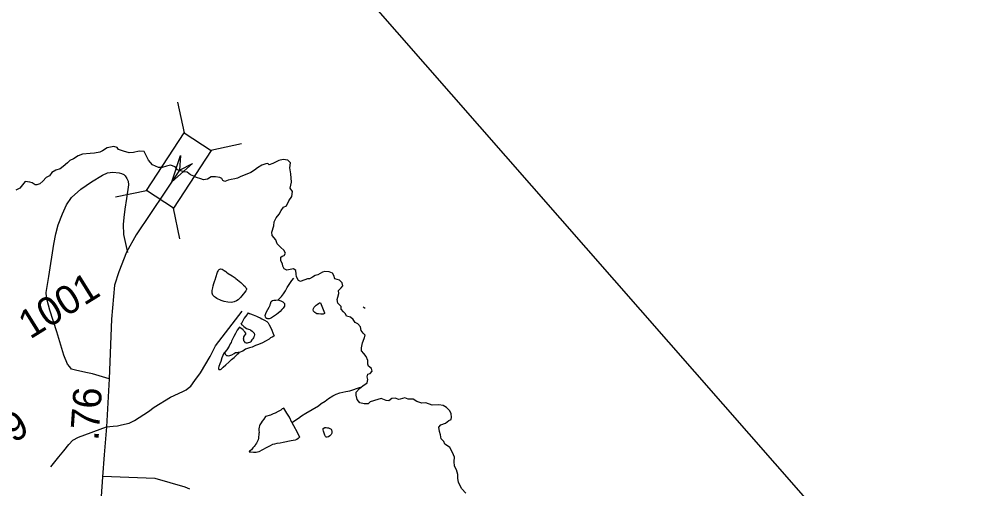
# Model space of a CAD drawing. Extents: x 2001466 to 31450019, y -30647475 to 847247.
# Drawn here: x 2202831 to 2211254, y 779147 to 783261 of the extents above; entities that cross this region are included whole.
import ezdxf

# ---------------------------------------------------------------- set-up
doc = ezdxf.new("R2010")
doc.units = 0
for name, color, linetype in [('Exist Boundary Political CountyLine', 7, 'Continuous'), ('Exist Hydrographic Creek Single Shore', 7, 'Continuous'), ('Exist Hydrographic Misc Water Feature', 7, 'Continuous'), ('Exist Road Non-System Type 51', 7, 'Continuous'), ('Exist Road Secondary Mileage Hundredths English Label', 7, 'Continuous'), ('Exist Road Secondary Structure Standard Bridge Attributed CELL', 7, 'Continuous'), ('Exist Road Secondary Structure Standard Bridge CELL', 7, 'Continuous'), ('Exist Road Secondary Type 51 Attributed', 7, 'Continuous'), ('Exist Road Secondary Type 51 Number Label', 7, 'Continuous'), ('Map Preparation Inset Cut Line', 7, 'Continuous')]:
    doc.layers.add(name, color=color, linetype=linetype)

msp = doc.modelspace()

# ---------------------------------------------------------------- linework, layer by layer
at = {"layer": 'Exist Boundary Political CountyLine'}
for points in [[(2204992.4, 781994.7), (2204957.7, 781981.2), (2204919.2, 781960), (2204892.2, 781938.8), (2204859.4, 781917.6), (2204811.3, 781896.4), (2204772.8, 781882.9), (2204741.9, 781869.4), (2204718.8, 781861.7), (2204688, 781857.8), (2204661, 781850.1), (2204632.1, 781838.5), (2204614.8, 781848.2), (2204605.2, 781865.5), (2204587.8, 781875.2), (2204549.3, 781880.9), (2204512.7, 781879), (2204480.9, 781860.7), (2204446.3, 781854.9), (2204421.2, 781862.6), (2204384.6, 781874.2), (2204359.6, 781885.8), (2204330.7, 781897.3), (2204303.7, 781920.4), (2204274.8, 781924.3), (2204219, 781941.6), (2204195.8, 781966.7), (2204155.4, 781982.1), (2204120.7, 781974.4), (2204082.2, 781962.8), (2204051.4, 781962.8), (2203999.4, 781984.1), (2203964.7, 782026.5), (2203925.2, 782100.7), (2203882.8, 782104.5), (2203832.7, 782093), (2203794.2, 782089.1), (2203744.1, 782104.5), (2203701.7, 782118), (2203690.2, 782135.4), (2203661.3, 782146.9), (2203601.6, 782133.4), (2203561.1, 782106.4), (2203536.1, 782094.9), (2203491.8, 782087.2), (2203451.3, 782085.2), (2203385.8, 782077.5), (2203347.3, 782064), (2203306.9, 782037.1), (2203276, 782023.6), (2203252.9, 782002.4), (2203216.3, 781969.6), (2203191.3, 781950.3), (2203152.7, 781936.8), (2203116.1, 781917.6), (2203095, 781888.6), (2203068, 781873.2), (2203039.1, 781842.4), (2203011.2, 781818.3), (2202986.1, 781808.7), (2202970.7, 781810.6), (2202945.7, 781826), (2202924.5, 781833.7), (2202884, 781839.5), (2202859, 781810.6), (2202837.8, 781781.7), (2202801.2, 781764.3)], [(2205814.9, 779899.5), (2205791.8, 779930.4), (2205782.1, 779967), (2205784.1, 779994), (2205811, 780024.8), (2205841.9, 780049.9), (2205878.5, 780074.9), (2205884.2, 780103.8), (2205878.5, 780128.9), (2205884.2, 780150.1), (2205905.4, 780155.9), (2205922.8, 780177.1), (2205917, 780200.2), (2205891.9, 780221.4), (2205884.2, 780238.8), (2205884.2, 780271.5), (2205870.8, 780306.2), (2205849.6, 780331.3), (2205830.3, 780354.4), (2205828.4, 780381.4), (2205838, 780425.7), (2205853.4, 780464.3), (2205860.2, 780492.2), (2205844.8, 780511.5), (2205827.4, 780534.6), (2205821.6, 780565.5), (2205796.6, 780592.4), (2205775.4, 780604), (2205756.1, 780629.1), (2205733, 780650.3), (2205698.4, 780659.9), (2205688.7, 780679.2), (2205671.4, 780698.4), (2205650.2, 780721.6), (2205650.2, 780744.7), (2205623.2, 780771.7), (2205617.4, 780804.5), (2205623.2, 780825.7), (2205630.9, 780858.4), (2205629, 780885.4), (2205651.2, 780907.6), (2205664.6, 780924.9), (2205660.8, 780951.9), (2205637.7, 780975), (2205596.3, 780987.6), (2205586.6, 781014.5), (2205575.1, 781035.8), (2205546.2, 781047.3), (2205507.6, 781049.2), (2205486.5, 781043.5), (2205446, 781022.3), (2205424.8, 781016.5), (2205399.8, 781001.1), (2205374.7, 780987.6), (2205357.4, 780987.6), (2205332.4, 780977.9), (2205315, 780970.2), (2205295.8, 780962.5), (2205278.4, 780970.2), (2205259.2, 781003), (2205257.2, 781028), (2205253.4, 781058.9), (2205234.1, 781072.4), (2205203.3, 781068.5), (2205176.3, 781062.7), (2205153.2, 781072.4), (2205141.7, 781097.4), (2205137.8, 781118.6), (2205124.3, 781143.7), (2205124.3, 781176.5), (2205135.9, 781186.1), (2205153.2, 781191.9), (2205162.8, 781211.1), (2205149.4, 781236.2), (2205122.4, 781261.3), (2205091.6, 781294), (2205080, 781328.7), (2205047.3, 781365.3), (2205043.4, 781396.2), (2205061.7, 781449.2), (2205065.6, 781485.8), (2205081, 781520.5), (2205107.9, 781551.3), (2205125.3, 781586), (2205146.5, 781614.9), (2205171.5, 781626.5), (2205192.7, 781668.9), (2205219.7, 781707.5), (2205225.4, 781749.9), (2205204.3, 781780.7), (2205215.8, 781832.7), (2205210, 781906), (2205200.4, 781958), (2205206.2, 782002.4), (2205185, 782025.5), (2205144.5, 782031.3), (2205104.1, 782021.6), (2205052.1, 781996.6), (2205021.3, 781985), (2205009.7, 781996.6), (2204992.4, 781994.7)], [(2206742.4, 779108.3), (2206707.7, 779146.9), (2206679.8, 779201.8), (2206672.1, 779240.3), (2206672.1, 779273.1), (2206662.5, 779311.7), (2206643.2, 779344.4), (2206641.3, 779386.8), (2206643.2, 779423.4), (2206625.9, 779463.9), (2206604.7, 779508.3), (2206581.6, 779521.7), (2206558.4, 779537.2), (2206550.7, 779560.3), (2206527.6, 779585.3), (2206521.8, 779618.1), (2206512.2, 779649), (2206506.4, 779687.5), (2206525.7, 779706.8), (2206565.2, 779721.2), (2206594.1, 779744.4), (2206615.3, 779754), (2206619.1, 779775.2), (2206615.3, 779802.2), (2206603.7, 779829.2), (2206574.8, 779858.1), (2206544, 779877.4), (2206505.5, 779883.1), (2206447.7, 779879.3), (2206391.8, 779898.6), (2206357.1, 779896.6), (2206314.8, 779910.1), (2206282, 779933.3), (2206239.6, 779931.3), (2206208.8, 779944.8), (2206168.4, 779931.3), (2206153, 779929.4), (2206126, 779941), (2206095.2, 779937.1), (2206068.2, 779915.9), (2206047, 779919.8), (2206002.7, 779939), (2205973.8, 779927.5), (2205905.4, 779907.2), (2205888.1, 779889.9), (2205851.5, 779891.8), (2205814.9, 779899.5)]]:
    msp.add_lwpolyline(points, dxfattribs=at)
at = {"layer": 'Exist Hydrographic Creek Single Shore'}
msp.add_line((2205862.1, 780727.2), (2205844.8, 780737.2), dxfattribs=at)
at = {"layer": 'Exist Hydrographic Misc Water Feature'}
for points in [[(2204722.5, 780995.5), (2204728.2, 780989.4), (2204758.5, 780965.7), (2204772.5, 780953.8), (2204782.5, 780945.8), (2204796.3, 780932), (2204809, 780917.9), (2204816.6, 780908.2), (2204820.7, 780902.3), (2204822.9, 780892.3), (2204817, 780880.2), (2204804.9, 780866.2), (2204795.3, 780853.8), (2204779.3, 780834), (2204769.2, 780822.1), (2204749.5, 780803.6), (2204733.5, 780793.8), (2204713.8, 780783.4), (2204701.8, 780781.6), (2204687.6, 780779.2), (2204657.9, 780781.3), (2204625.9, 780789), (2204599.6, 780796.6), (2204563.5, 780814.6), (2204549.6, 780822.4), (2204543.2, 780828.2), (2204533.2, 780836.2), (2204527.3, 780844), (2204523.6, 780852.3), (2204521.3, 780859.9), (2204521.1, 780884.3), (2204526.8, 780908.2), (2204530.7, 780924.2), (2204536.5, 780946.1), (2204544.5, 780970.4), (2204546.7, 780976.2), (2204566, 781036.5), (2204568.3, 781044.3), (2204573.6, 781054.5), (2204577.9, 781062.3), (2204581.6, 781066.6), (2204587.9, 781070.6), (2204595.7, 781072.6), (2204607.8, 781070.8), (2204625.9, 781058.8), (2204642.1, 781049), (2204647.8, 781044.9), (2204662, 781033), (2204696, 781011.2), (2204722.5, 780995.5)], [(2205099.3, 780802.2), (2205113.3, 780816.3), (2205127.4, 780832.5), (2205145.1, 780854.5), (2205164.8, 780880.4), (2205178.7, 780910.7), (2205206.6, 780952.8), (2205220.1, 780971), (2205236.3, 780990.9)], [(2205099.3, 780802.2), (2205105.5, 780800.1), (2205123.7, 780792.5), (2205139.3, 780784.4), (2205149.6, 780776.4), (2205153.7, 780770.5), (2205155.5, 780766.6), (2205155.5, 780756.4), (2205153.9, 780746.5), (2205142, 780728.4), (2205131.9, 780716.6), (2205116, 780700.3), (2205100.6, 780686), (2205084.6, 780674.2), (2205058.5, 780655.9), (2205042.3, 780645.7), (2205028.6, 780637.6), (2205020.8, 780635.6), (2205014.5, 780635.7), (2205008.3, 780635.4), (2205004.4, 780637.6), (2204998.5, 780639.4), (2204992.7, 780645.5), (2204988.4, 780653.5), (2204986.2, 780665.6), (2204988.4, 780673.4), (2204990.1, 780681.6), (2204998.3, 780697.4), (2205007.9, 780717.5), (2205019.8, 780737.6), (2205029.6, 780755.5), (2205033.7, 780769.5), (2205035.6, 780773.7), (2205035.8, 780779.8), (2205037.4, 780787.6), (2205041.7, 780791.9), (2205049.5, 780795.9), (2205061.8, 780797.8), (2205079.5, 780799.9), (2205099.3, 780802.2)], [(2205471.7, 780776.8), (2205506, 780688.9), (2205505.8, 780683.2), (2205494.3, 780676.9), (2205473.8, 780676.7), (2205452, 780678.8), (2205438.3, 780680.4), (2205428.2, 780686.4), (2205419.8, 780692.5), (2205414.1, 780696.3), (2205410, 780704.2), (2205406.1, 780714.5), (2205407.7, 780726.4), (2205415.5, 780738.2), (2205423.7, 780746.3), (2205433.6, 780754.6), (2205441.8, 780762.7), (2205453.3, 780770.7), (2205461.7, 780774.7), (2205471.7, 780776.8)], [(2204776.8, 780590.1), (2204781.1, 780598), (2204793, 780620.1), (2204802.6, 780638.1), (2204818.6, 780660), (2204838.3, 780688.3), (2204848.4, 780682.3), (2204858.2, 780678.4), (2204880.4, 780670.6), (2204896.3, 780664.9), (2204908.6, 780659), (2204922.4, 780652.9), (2204940.6, 780645.3), (2204956.8, 780637.1), (2204980.8, 780625.4), (2205000.9, 780613.4), (2205010.8, 780601.4), (2205014.9, 780595.5), (2205021, 780583.7), (2205030.9, 780563.9), (2205045.2, 780535.7), (2205053.6, 780513.8), (2205057.5, 780499.8), (2205065.5, 780488.1), (2205051.8, 780478), (2205033.5, 780467.8), (2205019.6, 780457.7), (2204988, 780439.4), (2204962, 780425.4), (2204928.5, 780411), (2204902.1, 780400.8), (2204872.6, 780388.6), (2204848.6, 780380.5), (2204812.7, 780368.5), (2204788.7, 780352.2), (2204758.5, 780340.1)], [(2204759.4, 780563.9), (2204741.5, 780535.8), (2204725.3, 780507.8), (2204711.6, 780481.5), (2204699.9, 780457.7), (2204690.1, 780439.3), (2204686.4, 780427.3), (2204678.6, 780415.5), (2204670.4, 780397.3), (2204650.3, 780363.4), (2204632.9, 780342.9)], [(2204776.8, 780590.1), (2204784.8, 780582), (2204799.2, 780568.1), (2204811.5, 780560.1), (2204823.3, 780552.2), (2204831.5, 780548.2), (2204839.3, 780546.6), (2204851.4, 780542.3), (2204855.3, 780540.5), (2204861.5, 780536.8), (2204871.1, 780528.8), (2204881.4, 780518.7), (2204889.6, 780509), (2204891.8, 780496.9), (2204889.8, 780485), (2204887.5, 780478.9), (2204883.8, 780468.9), (2204877.7, 780460.9), (2204870.1, 780450.6), (2204860.1, 780436.7), (2204855.9, 780432.5), (2204849.8, 780428.6), (2204838.1, 780424.6), (2204828.1, 780422.5), (2204821.9, 780422.2), (2204814.1, 780426.2), (2204803.9, 780436.3), (2204799.8, 780442.2), (2204798.1, 780452.2), (2204796.1, 780460.2), (2204797.7, 780468.1), (2204800, 780478.3), (2204805.9, 780486.3), (2204811.5, 780494.4), (2204815.6, 780500.3), (2204815.8, 780504.3), (2204815.3, 780510.5), (2204807.6, 780522.1), (2204797.3, 780534.2), (2204791.6, 780540), (2204773.5, 780554.1), (2204765.5, 780559.8), (2204759.4, 780563.9)], [(2204632.9, 780342.9), (2204624.9, 780335.2), (2204615, 780315.1), (2204605, 780293.2), (2204597.6, 780263.1), (2204589.6, 780240.7), (2204579.5, 780218.7), (2204575.8, 780206.7), (2204575.6, 780200.6), (2204575.8, 780196.5), (2204579.7, 780192.7), (2204585.9, 780190.6), (2204593.9, 780190.9), (2204599.8, 780194.9), (2204618.1, 780212.9), (2204641.5, 780233.3), (2204667.5, 780257.3), (2204691.3, 780279.7), (2204713, 780295.5), (2204728.8, 780311.8), (2204746.7, 780329.8), (2204754.9, 780335.8), (2204758.5, 780340.1)], [(2204632.9, 780342.9), (2204632.9, 780335.2), (2204636.7, 780327.3), (2204641.3, 780318.9), (2204647, 780315.2), (2204656.8, 780313.3), (2204667.1, 780311.3), (2204676.9, 780313.5), (2204694.8, 780321.3), (2204714.7, 780331.8), (2204724.5, 780339.6), (2204732.5, 780341.6), (2204742.8, 780341.7), (2204750.8, 780343.7), (2204756.7, 780344.1), (2204758.5, 780340.1)], [(2205220.5, 779727.6), (2205232.8, 779735.4), (2205254.8, 779751.6), (2205276.7, 779765.7), (2205304.2, 779785.9), (2205342.3, 779810.2), (2205398.3, 779842.7), (2205453.7, 779874.9), (2205475.4, 779893.1), (2205511.5, 779915.2), (2205541, 779937.5), (2205578.8, 779959.8), (2205607.1, 779975.9), (2205638.8, 779986), (2205666.7, 779992.4), (2205692.8, 779998.6), (2205728.7, 780005), (2205821.2, 780035.7)], [(2205220.5, 779727.6), (2205198.4, 779773.1), (2205188.3, 779791.2), (2205176.2, 779808.9), (2205168, 779823.1), (2205158, 779838.8), (2205150, 779853), (2205135.8, 779846.7), (2205122.3, 779836.5), (2205100.4, 779824.4), (2205074.1, 779810.5), (2205056.3, 779802.3), (2205032.5, 779792.1), (2204988.6, 779779.6), (2204972.8, 779755.7), (2204958.7, 779739.5), (2204949.2, 779723.5), (2204939, 779705.6), (2204935.1, 779697.2), (2204933, 779685.4), (2204931.2, 779671.5), (2204931.4, 779657.2), (2204933.5, 779639.4), (2204931.4, 779629.7), (2204930, 779615.2), (2204927.5, 779603.5), (2204926.1, 779589.5), (2204924, 779575.2), (2204917.9, 779563.5), (2204910.1, 779547.3), (2204900, 779533.3), (2204898.2, 779529.2), (2204888.6, 779517.2), (2204878.5, 779505), (2204864.8, 779488.8), (2204856.4, 779482.7), (2204848.8, 779475), (2204844.7, 779468.7)], [(2205220.5, 779727.6), (2205234.9, 779701.4), (2205265.2, 779643.7), (2205287.8, 779599.8), (2205275.5, 779587.8), (2205261.7, 779579.7), (2205249.6, 779573.4), (2205214, 779565.5), (2205143.8, 779552.9), (2205116.2, 779546.6), (2205088.3, 779542.7), (2205066.3, 779536.3), (2205050.3, 779534.2), (2205030.4, 779524.3), (2204994.6, 779505.7), (2204962.6, 779487.8), (2204928.9, 779471.4), (2204906.6, 779465.4), (2204882.8, 779465), (2204858.8, 779466.9), (2204844.7, 779468.7)], [(2205493.3, 779675.4), (2205509, 779683.6), (2205519.1, 779683.3), (2205532.8, 779681.6), (2205541, 779679.5), (2205551.1, 779675.6), (2205558.9, 779671.6), (2205565, 779669.8), (2205567.1, 779661.8), (2205569.3, 779647.7), (2205569.1, 779633.9), (2205563.8, 779621.8), (2205551.5, 779609.8), (2205541.2, 779601.6), (2205529.5, 779597.7), (2205519.7, 779599.6), (2205513.3, 779605.4), (2205507.8, 779617.6), (2205503.3, 779633.3), (2205497.4, 779651.3), (2205495.1, 779663.4), (2205493.3, 779675.4)]]:
    msp.add_lwpolyline(points, dxfattribs=at)
at = {"layer": 'Exist Road Non-System Type 51'}
for points in [[(2203619.3, 780111), (2203474.4, 780154.7), (2203414.7, 780166.2), (2203325, 780184.6), (2203290.5, 780196.1), (2203273.3, 780215.4), (2203253.8, 780239.8), (2203223.4, 780318.4), (2203161.6, 780521.7), (2203099.6, 780712.9), (2203075.3, 780799.4), (2203069.9, 780827.5), (2203066.7, 780865.6), (2203089.6, 781007.1), (2203135.5, 781290.1), (2203153.3, 781381.7), (2203172.9, 781459.3), (2203208.9, 781554.5), (2203244.6, 781635.8), (2203289.9, 781698.8), (2203371.3, 781771.2), (2203464.6, 781835.2), (2203559.9, 781895.3), (2203604.3, 781914.3), (2203650.3, 781919.4), (2203706.3, 781916.2), (2203728.1, 781907.8), (2203748, 781901.4), (2203759.7, 781889.1), (2203773.2, 781864.9), (2203786.7, 781840.6), (2203788, 781808.6), (2203769.6, 781689), (2203757.7, 781597.2), (2203748.2, 781523.4), (2203742.9, 781461.6), (2203745.1, 781375.5), (2203779.8, 781216.8)], [(2203596.3, 779690), (2203653.7, 779694.6), (2203692.8, 779696.9), (2203727.3, 779706.1), (2203795.5, 779722.2), (2203841.5, 779745.8), (2203964.9, 779822.9), (2204012.6, 779862.6), (2204155.6, 779949.3), (2204264.2, 780000.4), (2204292.9, 780012.4), (2204311.9, 780029.6), (2204333.1, 780045.5), (2204370.1, 780095.8), (2204420.4, 780162.1), (2204502.5, 780305.2), (2204550.2, 780400.6), (2204783, 780702.2)], [(2203106.7, 779340.3), (2203177.9, 779425.5), (2203221.6, 779478.4), (2203265.3, 779535.9), (2203302, 779572.7), (2203350.3, 779598), (2203596.3, 779690)], [(2203562.2, 779256.3), (2204018.6, 779241.1), (2204283.3, 779162.6), (2204322.5, 779146.9)]]:
    msp.add_lwpolyline(points, dxfattribs=at)
at = {"layer": 'Exist Road Secondary Structure Standard Bridge Attributed CELL'}
msp.add_lwpolyline([(2204348.8, 781997.7), (2204167.4, 781834.8), (2204243.1, 782066.6), (2204233.9, 781937)], close=True, dxfattribs=at)
at = {"layer": 'Exist Road Secondary Structure Standard Bridge CELL'}
for p, q in [((2204277.8, 782265.4), (2204221.3, 782535.5)), ((2204508.8, 782114.3), (2204778.9, 782170.9)), ((2203675.8, 781703.7), (2203945.9, 781760.2)), ((2204238.7, 781335.6), (2204182.2, 781605.7))]:
    msp.add_line(p, q, dxfattribs=at)
msp.add_lwpolyline([(2203945.9, 781760.2), (2204276.7, 782266.1), (2204513, 782111.6), (2204182.2, 781605.7)], close=True, dxfattribs=at)
at = {"layer": 'Exist Road Secondary Type 51 Attributed'}
msp.add_lwpolyline([(2204233.9, 781937), (2204107, 781746.5), (2203856.9, 781371.6), (2203771.1, 781220.8), (2203704.2, 781047), (2203664.4, 780931.8), (2203638.2, 780632.3), (2203619.3, 780111), (2203596.3, 779690), (2203575.6, 779443.9), (2203561.8, 779250.6), (2203518.9, 778649.1), (2203499.1, 778247), (2203476.8, 777983.9)], dxfattribs=at)
at = {"layer": 'Map Preparation Inset Cut Line'}
msp.add_lwpolyline([(2216794.8, 762600), (2224147, 762600), (2200696.3, 789361), (2197401, 789357.5)], dxfattribs=at)

# ---------------------------------------------------------------- texts
at = {"layer": 'Exist Road Secondary Mileage Hundredths English Label'}
msp.add_text('.76', height=250, rotation=86.00246, dxfattribs=at).set_placement((2203524.7, 779563.7))
at = {"layer": 'Exist Road Secondary Type 51 Number Label'}
for s, p in [('1001', (2202926.2, 780452.4)), ('5419', (2202307.3, 779247.7))]:
    msp.add_text(s, height=250, rotation=31.91803, dxfattribs=at).set_placement(p)

doc.saveas('drawing.dxf')
